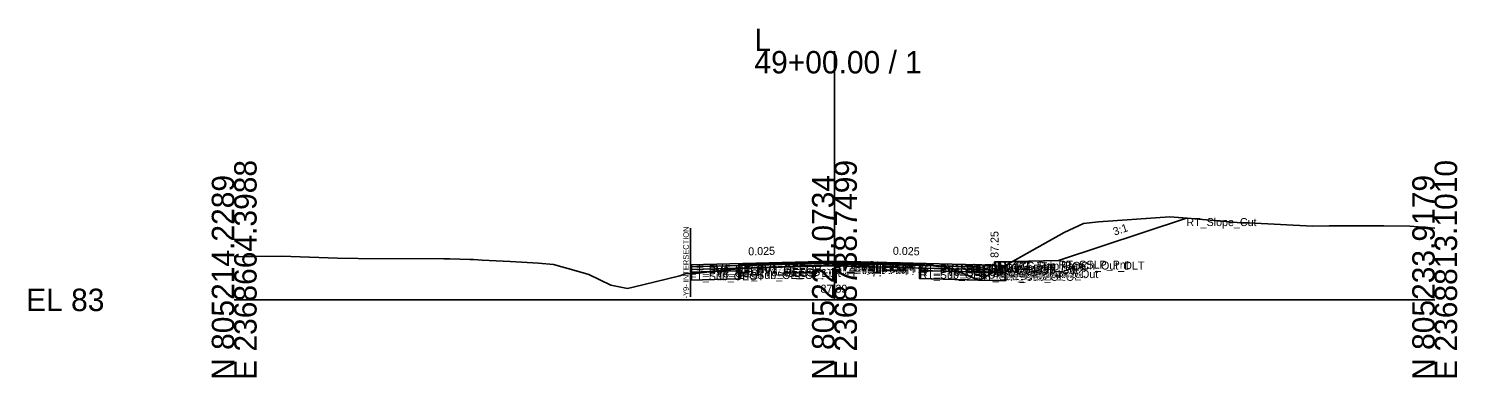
# Model space of a CAD drawing. Extents: x -26 to 8153, y -10 to 9520.
# Drawn here: x 3974.3 to 4152.8, y 6490.3 to 6533.9 of the extents above; entities that cross this region are included whole.
import ezdxf

# ---------------------------------------------------------------- set-up
doc = ezdxf.new("R2010")
doc.units = 0
for name, color, linetype in [('Exist CMT Pavement', 7, 'Continuous'), ('Exist Cross Section Cell', 7, 'Continuous'), ('Exist XS Center Line Elevation Label', 7, 'Continuous'), ('Exist XS Ground Line', 7, 'Continuous'), ('Prop CMT Conc Surface', 7, 'Continuous'), ('Prop CMT Concrete Structures', 7, 'Continuous'), ('Prop CMT Pvmt Course 1', 7, 'Continuous'), ('Prop CMT Pvmt Course 1 CG', 7, 'Continuous'), ('Prop CMT Pvmt Course 1 Wedge', 7, 'Continuous'), ('Prop CMT Pvmt Course 2', 7, 'Continuous'), ('Prop CMT Pvmt Course 2 Wedge', 7, 'Continuous'), ('Prop CMT Pvmt Course 3', 7, 'Continuous'), ('Prop CMT Pvmt Course 3 Wedge', 7, 'Continuous'), ('Prop CMT Pvmt Surface', 7, 'Continuous'), ('Prop CMT Pvmt Wedge Surface 1', 7, 'Continuous'), ('Prop CMT Pvmt Wedge Surface 2', 7, 'Continuous'), ('Prop CMT Pvmt Wedge Surface 3', 7, 'Continuous'), ('Prop CMT Shallow Undercut', 7, 'Continuous'), ('Prop CMT Shallow Undercut Boundary', 7, 'Continuous'), ('Prop CMT Shear Line', 7, 'Continuous'), ('Prop CMT Slope Grass', 7, 'Continuous'), ('Prop CMT Subgrade Earthwork', 7, 'Continuous'), ('Prop XS Earthwork Shape', 7, 'Continuous'), ('Prop XS Hydro Elevations', 7, 'Continuous'), ('Prop XS SE Text', 7, 'Continuous'), ('Prop XS Side Slope Text', 7, 'Continuous'), ('Prop XS Subgrade Earthwork', 7, 'Continuous'), ('Scratch_Level_2', 7, 'Continuous'), ('Scratch_Level_6', 7, 'Continuous')]:
    doc.layers.add(name, color=color, linetype=linetype)

msp = doc.modelspace()

# ---------------------------------------------------------------- linework, layer by layer
at = {"layer": 'Exist CMT Pavement'}
for p, q in [((4061.55, 6503.74), (4064.58, 6503.99)), ((4064.58, 6503.99), (4074.71, 6504.39)), ((4074.71, 6504.39), (4079.06, 6504.44)), ((4079.06, 6504.44), (4085.64, 6504.48))]:
    msp.add_line(p, q, dxfattribs=at)
at = {"layer": 'Exist Cross Section Cell'}
for p, q in [((4075, 6500), (4075, 6531.1)), ((4000, 6500), (4075, 6500)), ((4075, 6500), (4150, 6500))]:
    msp.add_line(p, q, dxfattribs=at)
at = {"layer": 'Exist XS Ground Line'}
for p, q in [((4103.69, 6508.42), (4106.11, 6509.55)), ((4106.11, 6509.55), (4108.01, 6509.74)), ((4108.01, 6509.74), (4116.92, 6510.37)), ((4116.92, 6510.37), (4119.07, 6510.21)), ((4119.07, 6510.21), (4125.83, 6509.63)), ((4125.83, 6509.63), (4126.72, 6509.62)), ((4126.72, 6509.62), (4134.73, 6509.22)), ((4093.42, 6502.64), (4103.69, 6508.42)), ((4134.73, 6509.22), (4136.81, 6509.25)), ((4136.81, 6509.25), (4143.64, 6509.26)), ((4143.64, 6509.26), (4146.9, 6509.22)), ((4146.9, 6509.22), (4150, 6508.95)), ((4000, 6505.38), (4002.68, 6505.42)), ((4002.68, 6505.42), (4005.89, 6505.46)), ((4005.89, 6505.46), (4012.9, 6505.21)), ((4012.9, 6505.21), (4015.47, 6505.19)), ((4015.47, 6505.19), (4026.2, 6505.13)), ((4026.2, 6505.13), (4026.94, 6505.12)), ((4026.94, 6505.12), (4029.44, 6505.05)), ((4029.44, 6505.05), (4029.89, 6505.03)), ((4029.89, 6505.03), (4031, 6504.97)), ((4031, 6504.97), (4034.47, 6504.81)), ((4034.47, 6504.81), (4038.03, 6504.59)), ((4038.03, 6504.59), (4039.9, 6504.43)), ((4039.9, 6504.43), (4042.73, 6503.63)), ((4061.55, 6503.74), (4064.58, 6503.99)), ((4064.58, 6503.99), (4074.71, 6504.39)), ((4074.71, 6504.39), (4079.06, 6504.44)), ((4079.06, 6504.44), (4085.64, 6504.48)), ((4085.64, 6504.48), (4089.37, 6504)), ((4089.37, 6504), (4093.05, 6502.45)), ((4042.73, 6503.63), (4044.33, 6503.17)), ((4044.33, 6503.17), (4047.05, 6501.83)), ((4051.06, 6501.89), (4055.68, 6502.99)), ((4055.68, 6502.99), (4056.36, 6503.25)), ((4056.36, 6503.25), (4057.64, 6503.3)), ((4057.64, 6503.3), (4061.55, 6503.74)), ((4093.05, 6502.45), (4093.42, 6502.64)), ((4047.05, 6501.83), (4049.15, 6501.44)), ((4049.15, 6501.44), (4051.06, 6501.89))]:
    msp.add_line(p, q, dxfattribs=at)
at = {"layer": 'Prop CMT Conc Surface'}
for points in [[(4093, 6504.38), (4095, 6504.25)], [(4095, 6504.25), (4095, 6504.75), (4095.5, 6504.75)]]:
    msp.add_lwpolyline(points, dxfattribs=at)
at = {"layer": 'Prop CMT Concrete Structures'}
for points in [[(4093, 6504.38), (4095, 6504.25), (4095, 6504.75), (4095.5, 6504.75)], [(4095.5, 6504.75), (4095.5, 6503.73), (4093, 6503.79)], [(4093, 6503.79), (4093, 6504.38)]]:
    msp.add_lwpolyline(points, dxfattribs=at)
at = {"layer": 'Prop CMT Pvmt Course 1'}
for points in [[(4075, 6504.83), (4057, 6504.38)], [(4057, 6504.38), (4057, 6504.13)], [(4057, 6504.13), (4063.04, 6504.28)], [(4063.04, 6504.4), (4075, 6504.7)], [(4063.04, 6504.28), (4063.04, 6504.4)], [(4075, 6504.58), (4075, 6504.83)], [(4075, 6504.83), (4093, 6504.38)], [(4075, 6504.58), (4075, 6504.83)], [(4075, 6504.7), (4075, 6504.58), (4075, 6504.58)], [(4085.64, 6504.43), (4075, 6504.7)], [(4075, 6504.7), (4075, 6504.58), (4075, 6504.58)], [(4085.64, 6504.31), (4085.64, 6504.43)], [(4093, 6504.13), (4085.64, 6504.31)], [(4093, 6504.38), (4093, 6504.13)]]:
    msp.add_lwpolyline(points, dxfattribs=at)
at = {"layer": 'Prop CMT Pvmt Course 1 CG'}
for points in [[(4093, 6503.79), (4096, 6503.72), (4096.34, 6503.38)], [(4093, 6503.46), (4093, 6503.79)], [(4096.34, 6503.38), (4093, 6503.46)]]:
    msp.add_lwpolyline(points, dxfattribs=at)
at = {"layer": 'Prop CMT Pvmt Course 1 Wedge'}
for points in [[(4075, 6504.7), (4063.04, 6504.4)], [(4075, 6504.7), (4085.64, 6504.43)]]:
    msp.add_lwpolyline(points, dxfattribs=at)
at = {"layer": 'Prop CMT Pvmt Course 2'}
for points in [[(4063.04, 6504.28), (4057, 6504.13)], [(4057, 6504.13), (4057, 6503.8)], [(4057, 6503.8), (4063.04, 6503.95)], [(4063.04, 6503.95), (4063.04, 6504.28)], [(4085.64, 6503.98), (4085.64, 6504.31)], [(4085.64, 6504.31), (4093, 6504.13)], [(4093, 6503.8), (4085.64, 6503.98)], [(4093, 6504.13), (4093, 6503.8)]]:
    msp.add_lwpolyline(points, dxfattribs=at)
at = {"layer": 'Prop CMT Pvmt Course 2 Wedge'}
for points in [[(4075, 6504.58), (4063.04, 6504.28)], [(4075, 6504.58), (4085.64, 6504.31)]]:
    msp.add_lwpolyline(points, dxfattribs=at)
at = {"layer": 'Prop CMT Pvmt Course 3'}
for points in [[(4063.04, 6503.95), (4057, 6503.8)], [(4063.04, 6503.61), (4063.04, 6503.95)], [(4085.64, 6503.98), (4093, 6503.8)], [(4085.64, 6503.65), (4085.64, 6503.98)], [(4057, 6503.8), (4057, 6503.46)], [(4057, 6503.46), (4063.04, 6503.61)], [(4093, 6503.46), (4085.64, 6503.65)], [(4093, 6503.8), (4093, 6503.46)]]:
    msp.add_lwpolyline(points, dxfattribs=at)
at = {"layer": 'Prop CMT Pvmt Course 3 Wedge'}
for points in [[(4075, 6504.25), (4063.04, 6503.95)], [(4075, 6504.25), (4085.64, 6503.98)]]:
    msp.add_lwpolyline(points, dxfattribs=at)
at = {"layer": 'Prop CMT Pvmt Surface'}
for points in [[(4075, 6504.83), (4057, 6504.38), (4057, 6503.46)], [(4075, 6504.83), (4093, 6504.38)]]:
    msp.add_lwpolyline(points, dxfattribs=at)
at = {"layer": 'Prop CMT Pvmt Wedge Surface 1'}
for points in [[(4057, 6504.13), (4057, 6504.38)], [(4063.04, 6504.28), (4057, 6504.13)], [(4075, 6504.7), (4063.04, 6504.4)], [(4063.04, 6504.4), (4063.04, 6504.28)], [(4075, 6504.7), (4085.64, 6504.43)], [(4085.64, 6504.43), (4085.64, 6504.31)], [(4085.64, 6504.31), (4093, 6504.13)], [(4093, 6504.13), (4093, 6504.38)]]:
    msp.add_lwpolyline(points, dxfattribs=at)
at = {"layer": 'Prop CMT Pvmt Wedge Surface 2'}
for points in [[(4075, 6504.58), (4057, 6504.13)], [(4057, 6504.13), (4057, 6504.38)], [(4075, 6504.58), (4093, 6504.13)], [(4093, 6504.13), (4093, 6504.38)]]:
    msp.add_lwpolyline(points, dxfattribs=at)
at = {"layer": 'Prop CMT Pvmt Wedge Surface 3'}
for points in [[(4057, 6503.8), (4057, 6504.38)], [(4075, 6504.25), (4057, 6503.8)], [(4075, 6504.25), (4093, 6503.8)], [(4093, 6503.8), (4093, 6504.38)]]:
    msp.add_lwpolyline(points, dxfattribs=at)
at = {"layer": 'Prop CMT Shallow Undercut'}
for points in [[(4057, 6502.46), (4063.04, 6502.61), (4063.04, 6503.61), (4059.68, 6503.53), (4057.64, 6503.3), (4057, 6503.28)], [(4085.64, 6502.65), (4093.01, 6502.46), (4090.5, 6503.53), (4085.64, 6503.65)], [(4093.42, 6502.64), (4094.81, 6503.42), (4096.34, 6503.38), (4096.34, 6502.38), (4093.08, 6502.46)]]:
    msp.add_lwpolyline(points, close=True, dxfattribs=at)
at = {"layer": 'Prop CMT Shallow Undercut Boundary'}
for p, q in [((4057, 6503.46), (4057, 6502.46)), ((4057, 6502.46), (4063.04, 6502.61)), ((4063.04, 6503.61), (4063.04, 6502.61)), ((4085.64, 6503.65), (4085.64, 6502.65)), ((4085.64, 6502.65), (4096.34, 6502.38)), ((4096.34, 6503.38), (4096.34, 6502.38))]:
    msp.add_line(p, q, dxfattribs=at)
at = {"layer": 'Prop CMT Shear Line'}
msp.add_line((4057, 6500.39), (4057, 6508.95), dxfattribs=at)
at = {"layer": 'Prop CMT Slope Grass'}
msp.add_lwpolyline([(4095.5, 6504.75), (4103, 6504.9), (4118.97, 6510.22)], dxfattribs=at)
at = {"layer": 'Prop CMT Subgrade Earthwork'}
for points in [[(4085.64, 6503.65), (4085.64, 6504.48)], [(4093, 6503.46), (4096.34, 6503.38), (4097.75, 6504.79)], [(4063.04, 6503.61), (4057, 6503.46)], [(4063.04, 6503.61), (4063.04, 6503.86)], [(4085.64, 6503.65), (4093, 6503.46)]]:
    msp.add_lwpolyline(points, dxfattribs=at)
at = {"layer": 'Prop XS Earthwork Shape'}
for points in [[(4116.92, 6510.37), (4118.97, 6510.22), (4103, 6504.9), (4097.75, 6504.79), (4097.23, 6504.78), (4103.69, 6508.42), (4106.11, 6509.55), (4108.01, 6509.74)], [(4085.64, 6503.65), (4085.64, 6504.48), (4089.37, 6504), (4090.5, 6503.53)], [(4097.23, 6504.78), (4097.75, 6504.79), (4096.34, 6503.38), (4094.81, 6503.42)], [(4057, 6503.28), (4057, 6502.46), (4063.04, 6502.61), (4063.04, 6503.61), (4059.68, 6503.53), (4057.64, 6503.3)], [(4059.68, 6503.53), (4057, 6503.46), (4057, 6503.28), (4057.64, 6503.3)], [(4063.04, 6503.61), (4059.68, 6503.53), (4061.55, 6503.74), (4063.04, 6503.86)], [(4085.64, 6503.65), (4085.64, 6502.65), (4093.01, 6502.46), (4090.5, 6503.53)], [(4090.5, 6503.53), (4093, 6503.46), (4094.81, 6503.42), (4093.42, 6502.64), (4093.08, 6502.46), (4093.01, 6502.46)], [(4096.34, 6503.38), (4096.34, 6502.38), (4093.08, 6502.46), (4093.42, 6502.64), (4094.81, 6503.42)]]:
    msp.add_lwpolyline(points, close=True, dxfattribs=at)
at = {"layer": 'Prop XS Subgrade Earthwork'}
for p, q in [((4057, 6503.46), (4063.04, 6503.61)), ((4096.34, 6503.38), (4085.64, 6503.65))]:
    msp.add_line(p, q, dxfattribs=at)
at = {"layer": 'Scratch_Level_6'}
for points in [[(4057, 6502.46), (4063.04, 6502.61), (4063.04, 6503.61), (4059.68, 6503.53), (4057.64, 6503.3), (4057, 6503.28)], [(4085.64, 6502.65), (4093.01, 6502.46), (4090.5, 6503.53), (4085.64, 6503.65)], [(4093.42, 6502.64), (4094.81, 6503.42), (4096.34, 6503.38), (4096.34, 6502.38), (4093.08, 6502.46)]]:
    msp.add_lwpolyline(points, close=True, dxfattribs=at)

# ---------------------------------------------------------------- texts
at = {"layer": 'Exist Cross Section Cell'}
for s, p in [('L', (4065, 6531.1)), ('49+00.00 / 1', (4065, 6528.3)), ('EL 83', (3974, 6498.6))]:
    msp.add_text(s, height=2.8, dxfattribs=at).set_placement(p)
for s, p in [('E 2368664.3988', (4002.8, 6490)), ('E 2368738.7499', (4077.8, 6490)), ('E 2368813.1010', (4152.8, 6490)), ('N 805214.2289', (4000, 6490)), ('N 805224.0734', (4075, 6490)), ('N 805233.9179', (4150, 6490))]:
    msp.add_text(s, height=2.8, rotation=90, dxfattribs=at).set_placement(p)
at = {"layer": 'Exist XS Center Line Elevation Label'}
msp.add_text('87.39', height=1, dxfattribs=at).set_placement((4073.26, 6500.89))
at = {"layer": 'Prop CMT Shear Line'}
msp.add_text('-Y9- INTERSECTION', height=0.7, rotation=90, dxfattribs=at).set_placement((4056.8, 6500.18))
at = {"layer": 'Prop XS Hydro Elevations'}
msp.add_text('87.25', height=1, rotation=90, dxfattribs=at).set_placement((4095.5, 6505.25))
at = {"layer": 'Prop XS SE Text'}
for rotation, p in [(1.4321, (4064.24, 6505.56)), (358.5679, (4082.29, 6505.64))]:
    msp.add_text('0.025', height=1, rotation=rotation, dxfattribs=at).set_placement(p)
at = {"layer": 'Prop XS Side Slope Text'}
msp.add_text('3:1', height=1, rotation=18.4332, dxfattribs=at).set_placement((4110, 6508.02))
at = {"layer": 'Scratch_Level_2'}
for s, p in [('RT_Slope_Cut', (4118.97, 6509.22)), ('LT_PV1_OEOT', (4057, 6503.38)), ('LT_PV2_OEOT', (4057, 6503.13)), ('LT_PV1_OEEOP', (4063.04, 6503.4)), ('LT_PV2_OEEOP', (4063.04, 6503.28)), ('LT_PV3_OEEOP', (4063.04, 6502.95)), ('PV1_PGL', (4075, 6503.83)), ('RT_PV1_IEEOP', (4075, 6503.7)), ('LT_PV1_IEEOP', (4075, 6503.7)), ('RT_PV2_IEEOP', (4075, 6503.58)), ('LT_PV2_IEEOP', (4075, 6503.58)), ('PV2_PGL', (4075, 6503.58)), ('RT_PV_IEEOP_EG', (4075, 6503.39)), ('LT_PV_IEEOP_EG', (4075, 6503.39)), ('RT_PV3_IEEOP', (4075, 6503.25)), ('LT_PV3_IEEOP', (4075, 6503.25)), ('RT_PV_Sub_Tie_Out', (4085.62, 6503.47)), ('RT_PV_OEEOP_EG', (4085.64, 6503.47)), ('RT_PV1_OEEOP', (4085.64, 6503.43)), ('RT_PV2_OEEOP', (4085.64, 6503.31)), ('RT_PV3_OEEOP', (4085.64, 6502.98)), ('RT_PV1_OEOT', (4093, 6503.38)), ('RT_PV2_OEOT', (4093, 6503.13)), ('RT_CG_Top_Face', (4095, 6503.75)), ('RT_CG_Top_Gut', (4095, 6503.25)), ('RT_CG_Top_BOC', (4095.5, 6503.75)), ('RT_Sub_Trench_Out_DLT', (4097.75, 6503.79)), ('RT_CSLP_Pnt', (4103, 6503.9)), ('LT_PV3_OEOT', (4057, 6502.8)), ('LT_Sub_OEOT', (4057, 6502.46)), ('LT_PV_OEEOP_EG', (4063.04, 6502.86)), ('LT_Sub_OEEOP', (4063.04, 6502.61)), ('LT_PV_Sub_Tie_Out', (4063.06, 6502.87)), ('RT_Sub_OEEOP', (4085.64, 6502.65)), ('RT_PV3_OEOT', (4093, 6502.8)), ('RT_CG_Bot_IE', (4093, 6502.79)), ('RT_Sub_OEOT', (4093, 6502.46)), ('RT_CG_Bot_BOC', (4095.5, 6502.73)), ('RT_CG1_Shelf_Out', (4096, 6502.72)), ('RT_Sub_OEOP', (4096.34, 6502.38))]:
    msp.add_text(s, height=1, dxfattribs=at).set_placement(p)

doc.saveas('drawing.dxf')
